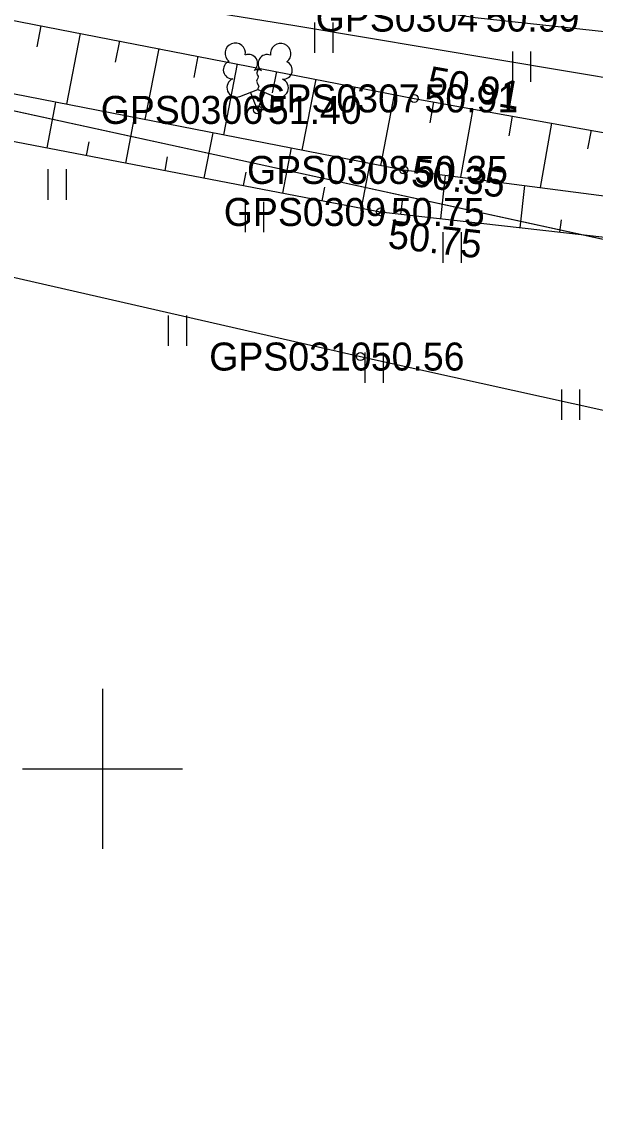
# Model space of a CAD drawing. Extents: x 551623 to 559850, y 6561220 to 6567135.
# Drawn here: x 555747.99 to 555762.31, y 6565341.17 to 6565368.67 of the extents above; entities that cross this region are included whole.
import ezdxf

# ---------------------------------------------------------------- set-up
doc = ezdxf.new("R2010")
doc.units = 0
for name, color, linetype in [('HALJASTUS', 7, 'Continuous'), ('KORGUS-EH2000', 7, 'Continuous'), ('MOOTKORG-EH2000', 7, 'Continuous'), ('MOOTMPUNKT', 7, 'Continuous'), ('MOOTNR', 7, 'Continuous'), ('MOOTPIIR', 7, 'Continuous'), ('MPKAABEL', 7, 'Continuous'), ('PIIR', 7, 'Continuous'), ('PUU', 7, 'Continuous'), ('RELJEEF', 7, 'Continuous'), ('TEE', 7, 'Continuous'), ('VORK', 7, 'Continuous')]:
    doc.layers.add(name, color=color, linetype=linetype)

msp = doc.modelspace()

# ---------------------------------------------------------------- linework, layer by layer
at = {"layer": 'HALJASTUS'}
for p, q in [((555755.302, 6565368.66), (555755.302, 6565367.899)), ((555755.757, 6565368.66), (555755.757, 6565367.899)), ((555760.249, 6565367.935), (555760.249, 6565367.174)), ((555760.704, 6565367.935), (555760.704, 6565367.174)), ((555748.635, 6565364.988), (555748.635, 6565364.227)), ((555749.09, 6565364.988), (555749.09, 6565364.227)), ((555753.569, 6565364.177), (555753.569, 6565363.416)), ((555754.024, 6565364.177), (555754.024, 6565363.416)), ((555758.509, 6565363.415), (555758.509, 6565362.653)), ((555758.964, 6565363.415), (555758.964, 6565362.653)), ((555751.645, 6565361.333), (555751.645, 6565360.572)), ((555752.1, 6565361.333), (555752.1, 6565360.572)), ((555756.559, 6565360.41), (555756.559, 6565359.649)), ((555757.014, 6565360.41), (555757.014, 6565359.649)), ((555761.473, 6565359.486), (555761.473, 6565358.725)), ((555761.928, 6565359.486), (555761.928, 6565358.725))]:
    msp.add_line(p, q, dxfattribs=at)
at = {"layer": 'KORGUS-EH2000'}
for centre in [(555757.791, 6565366.76), (555757.533, 6565364.973), (555756.953, 6565363.922), (555756.448, 6565360.308)]:
    msp.add_circle(centre, 0.1, dxfattribs=at)
at = {"layer": 'MOOTMPUNKT'}
for centre in [(555757.791, 6565366.76), (555753.876, 6565366.473), (555757.533, 6565364.973), (555756.953, 6565363.922), (555756.448, 6565360.308)]:
    msp.add_circle(centre, 0.1, dxfattribs=at)
at = {"layer": 'MOOTPIIR'}
msp.add_lwpolyline([(555497.95, 6565427.828), (555519.263, 6565422.564), (555542.613, 6565417.073), (555565.599, 6565412.035), (555589.51, 6565406.357), (555610.656, 6565401.422), (555635.154, 6565395.619), (555656.789, 6565389.809), (555677.01, 6565385.399), (555676.796, 6565382.423), (555676.325, 6565380.291), (555675.68, 6565378.588), (555692.816, 6565374.696), (555706.223, 6565371.79), (555756.448, 6565360.308), (555766.29, 6565358.132), (555785.422, 6565354.502), (555797.457, 6565355.318), (555821.88, 6565355.238), (555839.435, 6565355.215), (555871.496, 6565354.829)], dxfattribs=at)
at = {"layer": 'MPKAABEL'}
msp.add_lwpolyline([(555774.496, 6565357.816), (555774, 6565357.484), (555773.691, 6565358.398), (555773.449, 6565359.738), (555773.359, 6565361.879), (555773.121, 6565362.922), (555772.641, 6565364.68), (555771.98, 6565365.648), (555770.672, 6565366.172), (555763.27, 6565367.16), (555754.809, 6565368.578), (555745.82, 6565370.031)], dxfattribs=at)
at = {"layer": 'PIIR'}
msp.add_lwpolyline([(555693.4, 6565387.37), (555722.09, 6565569.1), (555756.75, 6565564.43), (555823.05, 6565554.69), (555792.17, 6565359.86), (555785.15, 6565359.9), (555766.77, 6565362.31), (555692.03, 6565378.6)], close=True, dxfattribs=at)
msp.add_lwpolyline([(555499.25, 6565219.2), (555540.46, 6565411.94), (555692.03, 6565378.6), (555766.77, 6565362.31), (555867.36, 6565030.76), (555870.22, 6565021.13), (555863.3, 6565012.86), (555851.12, 6564995.46), (555840.86, 6564982.81), (555830.44, 6564972.56), (555821.06, 6564966.89), (555810.6, 6564964.68), (555800.15, 6564967.91), (555790.22, 6564974.7), (555774.12, 6564982.77), (555764.52, 6564984.31), (555761.21, 6564983.07), (555750.61, 6564983.35), (555554.63, 6564988.6), (555394.15, 6564993.09)], dxfattribs=at)
at = {"layer": 'PUU'}
for p, q in [((555753.436, 6565366.808), (555753.881, 6565366.983)), ((555753.876, 6565366.473), (555753.701, 6565366.913)), ((555753.876, 6565366.473), (555754.056, 6565366.913)), ((555753.881, 6565366.983), (555754.321, 6565366.803)), ((555754.256, 6565366.473), (555753.876, 6565366.473))]:
    msp.add_line(p, q, dxfattribs=at)
msp.add_lwpolyline([(555753.881, 6565367.478), (555753.861, 6565367.403), (555753.861, 6565367.383), (555753.871, 6565367.353), (555753.891, 6565367.318), (555753.896, 6565367.298), (555753.881, 6565367.263), (555753.856, 6565367.213), (555753.851, 6565367.188), (555753.856, 6565367.173), (555753.866, 6565367.143), (555753.901, 6565367.083), (555753.906, 6565367.063), (555753.901, 6565367.043), (555753.886, 6565367.008), (555753.881, 6565366.983)], dxfattribs=at)
for centre, radius, start, end in [((555753.319, 6565367.888), 0.256, 111.5027, 232.5173), ((555753.319, 6565367.888), 0.256, 350.4856, 111.5002), ((555754.455, 6565367.879), 0.256, 67.6168, 188.6314), ((555754.455, 6565367.879), 0.256, 306.5997, 67.6143), ((555753.245, 6565367.476), 0.224, 111.4304, 274.4987), ((555753.653, 6565367.637), 0.224, 308.5041, 111.5725), ((555754.116, 6565367.632), 0.225, 67.7016, 230.5126), ((555754.522, 6565367.466), 0.224, 264.6183, 67.6866), ((555753.88, 6565367.241), 0.237, 66.7655, 111.5015), ((555753.349, 6565367.032), 0.237, 111.5014, 291.5004), ((555754.411, 6565367.024), 0.237, 247.6166, 67.6155)]:
    msp.add_arc(centre, radius, start, end, dxfattribs=at)
at = {"layer": 'RELJEEF'}
for p, q in [((555748.46, 6565368.578), (555748.357, 6565368.048)), ((555749.442, 6565368.387), (555749.097, 6565366.619)), ((555750.423, 6565368.196), (555750.32, 6565367.665)), ((555751.405, 6565368.005), (555751.06, 6565366.236)), ((555752.386, 6565367.813), (555752.283, 6565367.283)), ((555753.368, 6565367.622), (555753.023, 6565365.853)), ((555754.349, 6565367.431), (555754.246, 6565366.9)), ((555755.331, 6565367.24), (555754.986, 6565365.47)), ((555756.312, 6565367.048), (555756.209, 6565366.517)), ((555757.294, 6565366.857), (555756.949, 6565365.087)), ((555748.618, 6565365.523), (555748.838, 6565366.67)), ((555758.277, 6565366.673), (555758.182, 6565366.146)), ((555750.582, 6565365.145), (555750.801, 6565366.287)), ((555759.261, 6565366.496), (555758.954, 6565364.789)), ((555760.245, 6565366.319), (555760.156, 6565365.821)), ((555761.229, 6565366.142), (555760.94, 6565364.532)), ((555752.546, 6565364.768), (555752.764, 6565365.904)), ((555762.214, 6565365.965), (555762.129, 6565365.497)), ((555749.6, 6565365.334), (555749.666, 6565365.677)), ((555754.51, 6565364.391), (555754.727, 6565365.521)), ((555751.564, 6565364.957), (555751.629, 6565365.298)), ((555753.528, 6565364.58), (555753.593, 6565364.919)), ((555756.474, 6565364.014), (555756.69, 6565365.138)), ((555758.456, 6565363.752), (555758.578, 6565364.838)), ((555755.492, 6565364.202), (555755.557, 6565364.54)), ((555760.443, 6565363.528), (555760.562, 6565364.581)), ((555757.462, 6565363.864), (555757.499, 6565364.195)), ((555759.45, 6565363.64), (555759.486, 6565363.961)), ((555761.437, 6565363.416), (555761.472, 6565363.727))]:
    msp.add_line(p, q, dxfattribs=at)
for points in [[(555676.796, 6565382.423), (555691.814, 6565380.023), (555718.534, 6565374.673), (555737.16, 6565370.78), (555757.791, 6565366.76), (555775.306, 6565363.612), (555775.569, 6565363.481)], [(555676.473, 6565381.443), (555691.351, 6565377.94), (555693.062, 6565378.152), (555718.812, 6565372.747), (555736.993, 6565368.981), (555757.533, 6565364.973), (555774.795, 6565362.737), (555775.176, 6565362.832)], [(555676.325, 6565380.291), (555690.716, 6565376.766), (555693.017, 6565377.25), (555718.583, 6565371.374), (555736.814, 6565367.789), (555756.953, 6565363.922), (555775.175, 6565361.867), (555775.422, 6565362.232)]]:
    msp.add_lwpolyline(points, dxfattribs=at)
at = {"layer": 'TEE'}
msp.add_lwpolyline([(555463.469, 6565434.873), (555479.318, 6565431.962), (555490.115, 6565429.76), (555497.95, 6565427.828), (555519.263, 6565422.564), (555542.613, 6565417.073), (555565.599, 6565412.035), (555589.51, 6565406.357), (555610.656, 6565401.422), (555635.154, 6565395.619), (555656.789, 6565389.809), (555677.01, 6565385.399), (555692.063, 6565381.655), (555718.607, 6565376.133), (555737.61, 6565372.216), (555759.321, 6565368.781), (555773.34, 6565367.27), (555785.196, 6565366.246), (555799.302, 6565365.674), (555824.141, 6565365.476), (555838.654, 6565365.624), (555851.072, 6565365.834)], dxfattribs=at)
at = {"layer": 'VORK'}
for p, q in [((555750, 6565352), (555750, 6565348)), ((555748, 6565350), (555752, 6565350))]:
    msp.add_line(p, q, dxfattribs=at)

# ---------------------------------------------------------------- texts
at = {"layer": 'KORGUS-EH2000'}
for s, rotation, p in [(' 50.91', 349.8099, (555757.822, 6565366.932)), (' 50.35', 352.6176, (555757.436, 6565364.61)), (' 50.75', 353.5657, (555756.855, 6565363.052))]:
    msp.add_text(s, height=0.7, rotation=rotation, dxfattribs=at).set_placement(p)
msp.add_text(' 50.56', height=0.7, dxfattribs=at).set_placement((555756.448, 6565359.958))
at = {"layer": 'MOOTKORG-EH2000'}
for s, p in [(' 50.99', (555759.321, 6565368.431)), (' 50.91', (555757.791, 6565366.41)), (' 51.40', (555753.876, 6565366.123)), (' 50.35', (555757.533, 6565364.623)), (' 50.75', (555756.953, 6565363.572)), (' 50.56', (555756.448, 6565359.958))]:
    msp.add_text(s, height=0.7, dxfattribs=at).set_placement(p)
at = {"layer": 'MOOTNR'}
for s, p in [('GPS0304 ', (555755.331, 6565368.431)), ('GPS0307 ', (555753.871, 6565366.41)), ('GPS0306 ', (555749.956, 6565366.123)), ('GPS0308 ', (555753.613, 6565364.623)), ('GPS0309 ', (555753.033, 6565363.572)), ('GPS0310 ', (555752.668, 6565359.958))]:
    msp.add_text(s, height=0.7, dxfattribs=at).set_placement(p)

doc.saveas('drawing.dxf')
